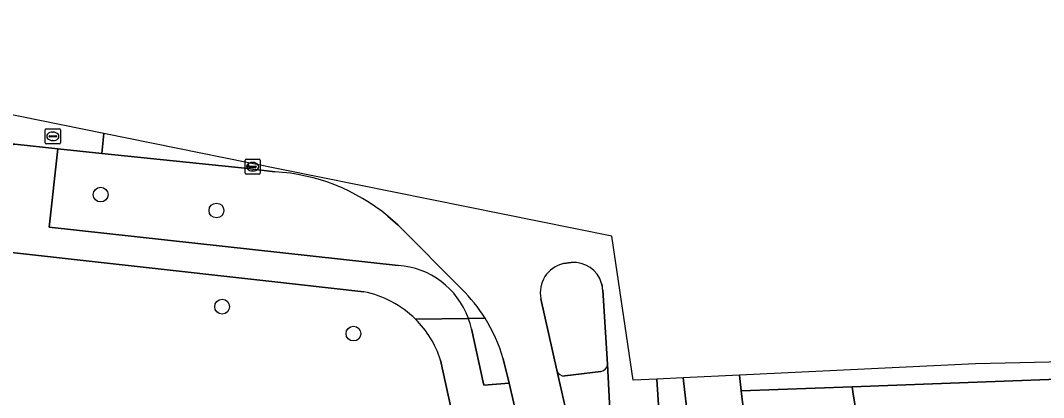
# Model space of a CAD drawing. Extents: x 161928 to 163071, y 386474 to 387428.
# Drawn here: x 162937 to 163004.5, y 387307.7 to 387332.6 of the extents above; entities that cross this region are included whole.
import ezdxf

# ---------------------------------------------------------------- set-up
doc = ezdxf.new("R2010")
doc.units = 0
for name, color, linetype in [('IMGEO_Berm_groen', 7, 'Continuous'), ('IMGEO_Boom', 7, 'Continuous'), ('IMGEO_Erf', 7, 'Continuous'), ('IMGEO_Fietspad_gesloten', 7, 'Continuous'), ('IMGEO_Groenvoorziening', 7, 'Continuous'), ('IMGEO_Kolk', 7, 'Continuous'), ('IMGEO_Rijbaan_lokaal_gesloten', 7, 'Continuous'), ('IMGEO_Rijbaan_lokaal_open', 7, 'Continuous'), ('IMGEO_Rioolput', 7, 'Continuous'), ('IMGEO_Verkeerseiland_groen', 7, 'Continuous'), ('IMGEO_Voetpad_onverhard', 7, 'Continuous'), ('IMGEO_Voetpad_open', 7, 'Continuous')]:
    doc.layers.add(name, color=color, linetype=linetype)

msp = doc.modelspace()

# ---------------------------------------------------------------- linework, layer by layer
at = {"layer": 'IMGEO_Berm_groen'}
for points in [[(162967.628, 387312.979), (162966.588, 387312.967), (162966.53, 387312.966)], [(162966.73, 387312.266), (162967.556, 387308.555), (162969.214, 387308.677), (162968.824, 387310.282)]]:
    msp.add_lwpolyline(points, dxfattribs=at)
for centre, radius, start, end in [((162961.595, 387311.178), 5.249, 11.96871, 19.92208), ((162958.593, 387307.359), 10.64, 15.94601, 31.88432)]:
    msp.add_arc(centre, radius, start, end, dxfattribs=at)
at = {"layer": 'IMGEO_Boom'}
for centre in [(162942.25, 387321.141), (162949.901, 387320.091), (162950.274, 387313.734), (162958.945, 387311.96)]:
    msp.add_circle(centre, 0.489, dxfattribs=at)
at = {"layer": 'IMGEO_Erf'}
for points in [[(162959.639, 387314.721), (162953.165, 387315.444), (162935.161, 387317.453)], [(162970.785, 387282.157), (162970.824, 387282.195), (162969.545, 387288.041), (162968.917, 387290.913), (162964.697, 387310.21)]]:
    msp.add_lwpolyline(points, dxfattribs=at)
for centre, radius, start, end in [((162958.33, 387308.161), 6.689, 45.30305, 78.71498), ((162958.33, 387308.163), 6.688, 17.82309, 45.29263)]:
    msp.add_arc(centre, radius, start, end, dxfattribs=at)
at = {"layer": 'IMGEO_Fietspad_gesloten'}
msp.add_lwpolyline([(162986.85, 387288.065), (162985.639, 387297.956), (162984.639, 387307.245), (162984.54, 387308.169), (162984.422, 387309.21), (162980.709, 387309.033), (162980.931, 387307.132), (162981.071, 387306.113), (162982.097, 387297.48), (162982.817, 387291.528)], dxfattribs=at)
at = {"layer": 'IMGEO_Groenvoorziening'}
for points in [[(162951.971, 387322.871), (162942.328, 387323.862), (162939.426, 387324.159), (162938.847, 387319), (162961.89, 387316.456)], [(162953.758, 387322.651), (162951.971, 387322.871)], [(162966.097, 387314.901), (162961.903, 387319.131), (162961.218, 387319.718)], [(162966.53, 387312.966), (162966.588, 387312.967), (162967.628, 387312.979)], [(162996.326, 387281.929), (162996.152, 387282.957), (162991.928, 387307.953), (162991.869, 387308.44), (162984.54, 387308.169), (162984.639, 387307.245), (162985.639, 387297.956), (162986.85, 387288.065)]]:
    msp.add_lwpolyline(points, dxfattribs=at)
msp.add_lwpolyline([(163030.017, 387309.271), (163022.444, 387309.343), (163010.108, 387309.121), (163009.569, 387309.093), (162991.869, 387308.44), (162991.928, 387307.953), (162996.152, 387282.957), (162996.326, 387281.929), (162997.304, 387276.142), (163000, 387279.062), (163012.222, 387292.302)], close=True, dxfattribs=at)
for centre, radius, start, end in [((162952.971, 387309.695), 12.98, 50.55143, 86.52268), ((162961.545, 387311.167), 5.3, 19.83763, 86.26468), ((162958.555, 387307.322), 10.692, 31.94118, 45.1381)]:
    msp.add_arc(centre, radius, start, end, dxfattribs=at)
at = {"layer": 'IMGEO_Kolk'}
for p, q in [((162951.788, 387322.558), (162951.788, 387323.41)), ((162951.863, 387323.484), (162952.715, 387323.484)), ((162952.047, 387322.978), (162952.047, 387322.99)), ((162952.485, 387322.941), (162952.087, 387322.941)), ((162952.09, 387323.027), (162952.488, 387323.027)), ((162952.276, 387323.264), (162952.301, 387323.264)), ((162952.531, 387322.99), (162952.531, 387322.978)), ((162952.789, 387323.41), (162952.789, 387322.558)), ((162952.715, 387322.484), (162951.863, 387322.484)), ((162952.299, 387322.704), (162952.274, 387322.704))]:
    msp.add_line(p, q, dxfattribs=at)
for points in [[(162951.788, 387322.558), (162951.788, 387323.41)], [(162951.863, 387323.484), (162952.715, 387323.484)], [(162952.789, 387323.41), (162952.789, 387322.558)], [(162952.715, 387322.484), (162951.863, 387322.484)]]:
    msp.add_lwpolyline(points, dxfattribs=at)
for centre, radius, start, end in [((162951.865, 387323.408), 0.0765, 91.55205, 178.44795), ((162951.865, 387323.408), 0.0765, 91.55205, 178.44795), ((162952.087, 387322.987), 0.0403, 85.87752, 175.75265), ((162952.084, 387322.977), 0.0366, 178.93798, 274.71019), ((162952.488, 387322.984), 0.043, 264.86636, 352.45326), ((162952.492, 387322.989), 0.0386, 1.73085, 96.63898), ((162952.713, 387323.408), 0.0765, 1.55205, 88.44795), ((162952.713, 387323.408), 0.0765, 1.55205, 88.44795), ((162951.865, 387322.56), 0.0765, 181.55205, 268.44795), ((162951.865, 387322.56), 0.0765, 181.55205, 268.44795), ((162952.713, 387322.56), 0.0765, 271.55205, 358.44795), ((162952.713, 387322.56), 0.0765, 271.55205, 358.44795)]:
    msp.add_arc(centre, radius, start, end, dxfattribs=at)
for centre, major_axis, ratio, start_param, end_param in [((162952.275, 387322.984), (-0.387, 0.002), 0.722429, 4.712389, 7.853982), ((162952.3, 387322.984), (-0.39, 0.002), 0.717154, 1.570796, 4.712389)]:
    msp.add_ellipse(centre, major_axis=major_axis, ratio=ratio, start_param=start_param, end_param=end_param, dxfattribs=at)
at = {"layer": 'IMGEO_Rijbaan_lokaal_gesloten'}
msp.add_lwpolyline([(162952.012, 387323.248), (162942.466, 387325.18), (162942.328, 387323.862), (162951.971, 387322.871)], close=True, dxfattribs=at)
at = {"layer": 'IMGEO_Rijbaan_lokaal_open'}
msp.add_lwpolyline([(162942.466, 387325.18), (162934.103, 387326.872), (162934.067, 387326.574), (162933.881, 387324.796), (162936.431, 387324.472), (162936.587, 387324.469), (162939.426, 387324.159), (162942.328, 387323.862)], close=True, dxfattribs=at)
for points in [[(162978.977, 387308.95), (162977.417, 387308.876), (162975.997, 387318.395), (162952.012, 387323.248), (162951.971, 387322.871), (162953.758, 387322.651)], [(162961.218, 387319.718), (162961.903, 387319.131), (162966.097, 387314.901)], [(162972.805, 387316.579), (162973.319, 387316.655)], [(162975.325, 387315.278), (162975.362, 387315.125)], [(162975.396, 387314.819), (162975.718, 387309.946), (162975.896, 387306.501), (162976.11, 387303.05), (162979.34, 387303.091), (162979.338, 387303.116), (162979.102, 387306.901), (162978.977, 387308.95)], [(162968.824, 387310.282), (162969.214, 387308.677), (162969.785, 387306.23), (162970.789, 387301.971), (162973.937, 387302.701), (162973.148, 387306.153), (162972.366, 387309.543), (162971.315, 387314.261)]]:
    msp.add_lwpolyline(points, dxfattribs=at)
for centre, radius, start, end in [((162952.971, 387309.695), 12.98, 50.55143, 86.52268), ((162973.241, 387314.661), 1.967, 102.80256, 191.73198), ((162973.493, 387314.759), 1.904, 15.81899, 95.24644), ((162958.555, 387307.322), 10.692, 31.94118, 45.1381), ((162973.443, 387314.757), 1.954, 1.82133, 10.85906), ((162958.593, 387307.359), 10.64, 15.94601, 31.88432)]:
    msp.add_arc(centre, radius, start, end, dxfattribs=at)
at = {"layer": 'IMGEO_Rioolput'}
for p, q in [((162938.596, 387324.564), (162938.596, 387325.416)), ((162938.671, 387325.49), (162939.523, 387325.49)), ((162938.855, 387324.984), (162938.855, 387324.996)), ((162939.293, 387324.947), (162938.895, 387324.947)), ((162938.898, 387325.033), (162939.296, 387325.033)), ((162939.084, 387325.27), (162939.109, 387325.27)), ((162939.339, 387324.996), (162939.339, 387324.984)), ((162939.597, 387325.416), (162939.597, 387324.564)), ((162939.523, 387324.49), (162938.671, 387324.49)), ((162939.107, 387324.71), (162939.082, 387324.71))]:
    msp.add_line(p, q, dxfattribs=at)
for points in [[(162938.596, 387324.564), (162938.596, 387325.416)], [(162938.671, 387325.49), (162939.523, 387325.49)], [(162939.597, 387325.416), (162939.597, 387324.564)], [(162939.523, 387324.49), (162938.671, 387324.49)]]:
    msp.add_lwpolyline(points, dxfattribs=at)
for centre, radius, start, end in [((162938.673, 387325.414), 0.0765, 91.55205, 178.44795), ((162938.673, 387325.414), 0.0765, 91.55205, 178.44795), ((162938.895, 387324.993), 0.0403, 85.87752, 175.75265), ((162938.892, 387324.983), 0.0366, 178.93798, 274.71019), ((162939.296, 387324.99), 0.043, 264.86636, 352.45326), ((162939.3, 387324.995), 0.0386, 1.73085, 96.63898), ((162939.521, 387325.414), 0.0765, 1.55205, 88.44795), ((162939.521, 387325.414), 0.0765, 1.55205, 88.44795), ((162938.673, 387324.566), 0.0765, 181.55205, 268.44795), ((162938.673, 387324.566), 0.0765, 181.55205, 268.44795), ((162939.521, 387324.566), 0.0765, 271.55205, 358.44795), ((162939.521, 387324.566), 0.0765, 271.55205, 358.44795)]:
    msp.add_arc(centre, radius, start, end, dxfattribs=at)
for centre, major_axis, ratio, start_param, end_param in [((162939.083, 387324.99), (-0.387, 0.002), 0.722429, 4.712389, 7.853982), ((162939.108, 387324.99), (-0.39, 0.002), 0.717154, 1.570796, 4.712389)]:
    msp.add_ellipse(centre, major_axis=major_axis, ratio=ratio, start_param=start_param, end_param=end_param, dxfattribs=at)
at = {"layer": 'IMGEO_Verkeerseiland_groen'}
for points in [[(162973.319, 387316.655), (162972.805, 387316.579)], [(162975.362, 387315.125), (162975.325, 387315.278)], [(162975.718, 387309.946), (162975.396, 387314.819)], [(162971.315, 387314.261), (162972.366, 387309.543)], [(162972.907, 387309.16), (162975.284, 387309.466)]]:
    msp.add_lwpolyline(points, dxfattribs=at)
for centre, radius, start, end in [((162973.241, 387314.661), 1.967, 102.80256, 191.73198), ((162973.493, 387314.759), 1.904, 15.81899, 95.24644), ((162973.443, 387314.757), 1.954, 1.82133, 10.85906), ((162972.854, 387309.659), 0.502, 193.35055, 276.05641), ((162975.217, 387309.963), 0.502, 277.71091, 358.05141)]:
    msp.add_arc(centre, radius, start, end, dxfattribs=at)
at = {"layer": 'IMGEO_Voetpad_onverhard'}
msp.add_lwpolyline([(163033.371, 387309.926), (163029.231, 387310.617), (162999.998, 387309.952), (162984.422, 387309.21), (162984.54, 387308.169), (162991.869, 387308.44), (163009.569, 387309.093), (163010.108, 387309.121), (163022.444, 387309.343), (163030.017, 387309.271), (163032.859, 387309.244), (163033.371, 387309.926)], close=True, dxfattribs=at)
at = {"layer": 'IMGEO_Voetpad_open'}
for points in [[(162862.225, 387332.644), (162861.704, 387327.484), (162857.26, 387327.917), (162857.062, 387326.178), (162861.591, 387325.652), (162861.768, 387325.653), (162866.24, 387325.156), (162872.303, 387324.482), (162876.896, 387323.972), (162878.076, 387323.826), (162915.49, 387319.649), (162916.658, 387319.519), (162917.033, 387319.48), (162921.685, 387318.994), (162928.798, 387318.171), (162930.431, 387317.983), (162930.884, 387317.931), (162935.161, 387317.453), (162953.165, 387315.444), (162959.639, 387314.721)], [(162939.426, 387324.159), (162936.587, 387324.469), (162936.431, 387324.472), (162935.838, 387319.335), (162923.579, 387320.677), (162923.852, 387322.972), (162932.361, 387322.028), (162932.455, 387322.764), (162932.341, 387322.988)], [(162961.89, 387316.456), (162938.847, 387319), (162939.426, 387324.159)], [(162963.035, 387312.916), (162966.53, 387312.966)], [(162966.53, 387312.966), (162963.035, 387312.916)], [(162986.23, 387210.485), (162988.713, 387212.294), (162986.035, 387224.263), (162983.694, 387234.784), (162981.481, 387244.906), (162984.207, 387245.523), (162983.881, 387246.985), (162981.149, 387246.379), (162968.062, 387306.026), (162969.785, 387306.23), (162969.214, 387308.677), (162967.556, 387308.555), (162966.73, 387312.266)], [(162964.697, 387310.21), (162968.917, 387290.913), (162969.545, 387288.041), (162970.824, 387282.195), (162972.798, 387273.167), (162972.503, 387273.116), (162973.235, 387269.779), (162973.752, 387267.424), (162981.057, 387234.117), (162983.415, 387223.488), (162984.336, 387219.368), (162984.721, 387217.646), (162986.23, 387210.485)], [(162972.366, 387309.543), (162973.148, 387306.153)], [(162975.284, 387309.466), (162972.907, 387309.16)], [(162975.896, 387306.501), (162975.718, 387309.946)], [(162980.709, 387309.033), (162978.977, 387308.95), (162979.102, 387306.901)], [(162980.931, 387307.132), (162980.709, 387309.033)]]:
    msp.add_lwpolyline(points, dxfattribs=at)
for centre, radius, start, end in [((162961.545, 387311.167), 5.3, 19.83763, 86.26468), ((162958.33, 387308.161), 6.689, 45.30305, 78.71498), ((162958.33, 387308.163), 6.688, 17.82309, 45.29263), ((162961.595, 387311.178), 5.249, 11.96871, 19.92208), ((162972.854, 387309.659), 0.502, 193.35055, 276.05641), ((162975.217, 387309.963), 0.502, 277.71091, 358.05141)]:
    msp.add_arc(centre, radius, start, end, dxfattribs=at)

doc.saveas('drawing.dxf')
